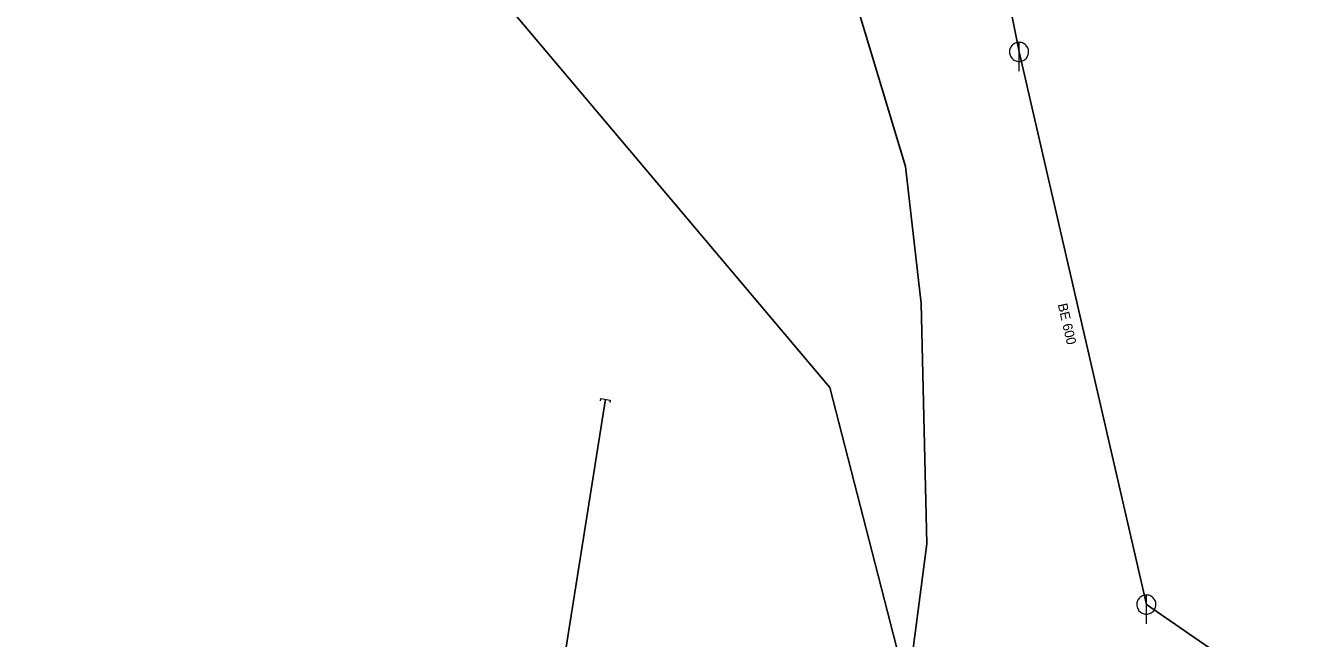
# Model space of a CAD drawing. Extents: x -659250 to -657316, y -997555 to -993684.
# Drawn here: x -658756.5 to -658622.3, y -994829.4 to -994765.5 of the extents above; entities that cross this region are included whole.
import ezdxf

# ---------------------------------------------------------------- set-up
doc = ezdxf.new("R2010")
doc.units = 0
doc.header["$LTSCALE"] = 0.4
doc.layers.add('1', color=7, linetype='Continuous')
for name, color, linetype, lineweight in [('14', 7, 'Continuous', 25), ('17', 7, 'Continuous', 25), ('22', 7, 'Continuous', 13), ('47', 7, 'Continuous', 13)]:
    doc.layers.add(name, color=color, linetype=linetype, lineweight=lineweight)

msp = doc.modelspace()

# ---------------------------------------------------------------- linework, layer by layer
at = {"layer": '14'}
for p, q in [((-658652.76, -994768.23), (-658658.827, -994737.806)), ((-658639.469, -994825.92), (-658652.76, -994768.23)), ((-658622.35, -994837.649), (-658639.469, -994825.92))]:
    msp.add_line(p, q, dxfattribs=at)
at = {"layer": '17'}
for points in [[(-658702.57, -994435.41), (-658705.199, -994436.353), (-658712.71, -994474.592), (-658701.204, -994536.879), (-658692.771, -994555.022), (-658691.405, -994641.16), (-658677.627, -994701.215), (-658678.449, -994734.261), (-658664.614, -994780.175), (-658662.973, -994794.498), (-658662.386, -994819.574), (-658666.489, -994850.982), (-658664.028, -994890.978), (-658664.848, -994896.368), (-658669.708, -994912.272), (-658675.921, -994922.23), (-658689.166, -994922.67)], [(-658833.469, -994620.44), (-658786.396, -994668.37), (-658672.524, -994803.272), (-658662.072, -994843.868), (-658638.662, -994863.933)], [(-658717.005, -994878.092), (-658705.507, -994864.76), (-658695.942, -994804.489)]]:
    msp.add_lwpolyline(points, dxfattribs=at)
at = {"layer": '22'}
for p, q in [((-658652.76, -994770.23), (-658652.759, -994767.23)), ((-658639.469, -994827.92), (-658639.468, -994824.92))]:
    msp.add_line(p, q, dxfattribs=at)
for points in [[(-658651.76, -994768.23), (-658651.765, -994768.121), (-658651.783, -994768.013), (-658651.813, -994767.907), (-658651.853, -994767.806), (-658651.905, -994767.709), (-658651.967, -994767.619), (-658652.039, -994767.536), (-658652.119, -994767.462), (-658652.207, -994767.396), (-658652.301, -994767.341), (-658652.401, -994767.296), (-658652.506, -994767.263), (-658652.613, -994767.241), (-658652.722, -994767.231), (-658652.832, -994767.233), (-658652.94, -994767.247), (-658653.047, -994767.272), (-658653.15, -994767.309), (-658653.248, -994767.358), (-658653.34, -994767.416), (-658653.426, -994767.485), (-658653.503, -994767.562), (-658653.572, -994767.648), (-658653.631, -994767.74), (-658653.679, -994767.838), (-658653.716, -994767.941), (-658653.742, -994768.048), (-658653.756, -994768.156), (-658653.759, -994768.266), (-658653.749, -994768.375), (-658653.728, -994768.482), (-658653.694, -994768.586), (-658653.65, -994768.686), (-658653.595, -994768.781), (-658653.529, -994768.869), (-658653.455, -994768.949), (-658653.372, -994769.021), (-658653.282, -994769.083), (-658653.186, -994769.135), (-658653.084, -994769.176), (-658652.979, -994769.206), (-658652.871, -994769.224), (-658652.761, -994769.23), (-658652.652, -994769.224), (-658652.544, -994769.206), (-658652.439, -994769.177), (-658652.337, -994769.136), (-658652.24, -994769.084), (-658652.15, -994769.022), (-658652.067, -994768.951), (-658651.992, -994768.871), (-658651.927, -994768.783), (-658651.871, -994768.689), (-658651.827, -994768.589), (-658651.793, -994768.485), (-658651.771, -994768.377), (-658651.761, -994768.268)], [(-658638.469, -994825.92), (-658638.474, -994825.811), (-658638.492, -994825.703), (-658638.522, -994825.597), (-658638.562, -994825.496), (-658638.614, -994825.399), (-658638.676, -994825.309), (-658638.748, -994825.226), (-658638.828, -994825.152), (-658638.916, -994825.086), (-658639.01, -994825.031), (-658639.11, -994824.986), (-658639.215, -994824.953), (-658639.322, -994824.931), (-658639.431, -994824.921), (-658639.541, -994824.923), (-658639.649, -994824.937), (-658639.756, -994824.962), (-658639.859, -994824.999), (-658639.957, -994825.048), (-658640.049, -994825.106), (-658640.135, -994825.175), (-658640.212, -994825.252), (-658640.281, -994825.338), (-658640.34, -994825.43), (-658640.388, -994825.528), (-658640.425, -994825.631), (-658640.451, -994825.738), (-658640.465, -994825.846), (-658640.468, -994825.956), (-658640.458, -994826.065), (-658640.437, -994826.172), (-658640.403, -994826.276), (-658640.359, -994826.376), (-658640.304, -994826.471), (-658640.238, -994826.559), (-658640.164, -994826.639), (-658640.081, -994826.711), (-658639.991, -994826.773), (-658639.895, -994826.825), (-658639.793, -994826.866), (-658639.688, -994826.896), (-658639.58, -994826.914), (-658639.47, -994826.92), (-658639.361, -994826.914), (-658639.253, -994826.896), (-658639.148, -994826.867), (-658639.046, -994826.826), (-658638.949, -994826.774), (-658638.859, -994826.712), (-658638.776, -994826.641), (-658638.701, -994826.561), (-658638.636, -994826.473), (-658638.58, -994826.379), (-658638.536, -994826.279), (-658638.502, -994826.175), (-658638.48, -994826.067), (-658638.47, -994825.958)]]:
    msp.add_lwpolyline(points, close=True, dxfattribs=at)
at = {"layer": '47'}
msp.add_lwpolyline([(-658696.471, -994804.66), (-658696.431, -994804.411), (-658695.452, -994804.566), (-658695.491, -994804.815)], dxfattribs=at)

# ---------------------------------------------------------------- texts
at = {"layer": '1'}
msp.add_text('BE 600', height=1, rotation=283, dxfattribs=at).set_placement((-658648.722, -994794.596))

doc.saveas('drawing.dxf')
